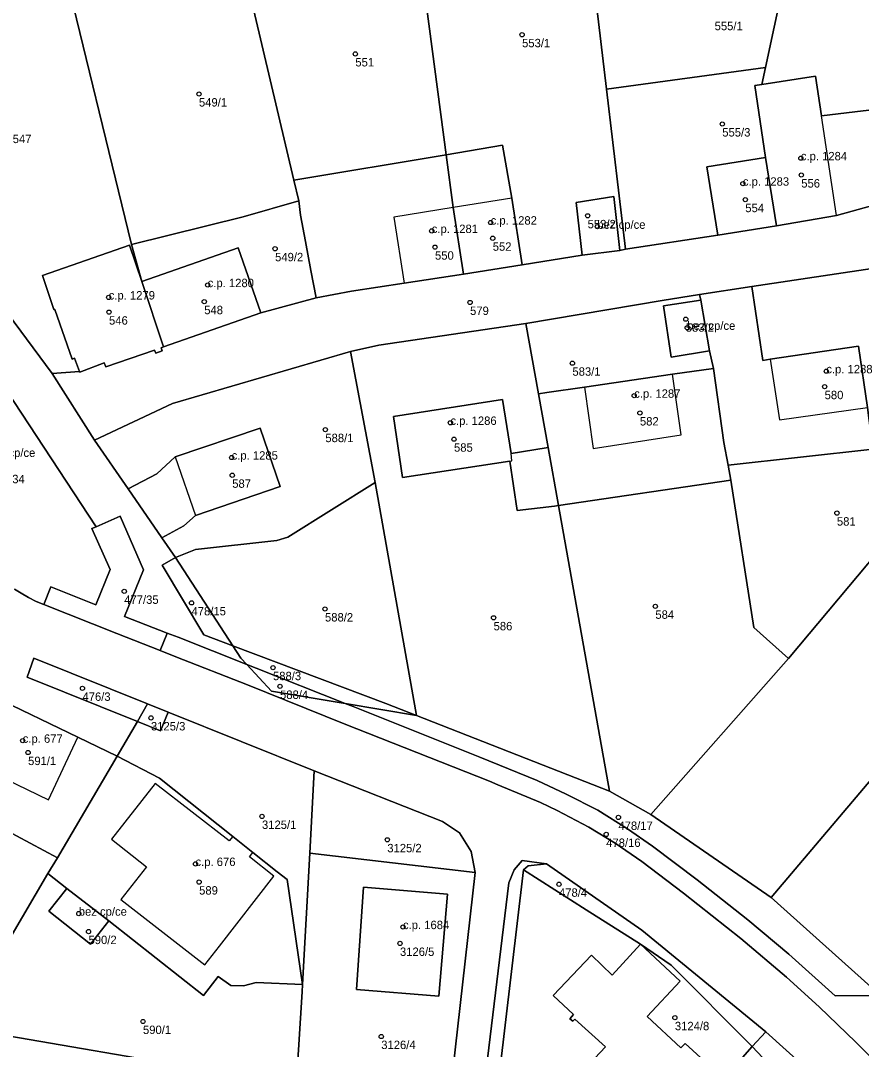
# Model space of a CAD drawing. Extents: x -878211 to -870363, y -1058464 to -1052522.
# Drawn here: x -874278.3 to -874178.2, y -1056644.7 to -1056522.3 of the extents above; entities that cross this region are included whole.
import ezdxf

# ---------------------------------------------------------------- set-up
doc = ezdxf.new("R2010")
doc.units = 0
for name, color, linetype in [('Definiční body', 7, 'Continuous'), ('Polygon budovy', 7, 'Continuous'), ('Polygon parcely', 7, 'Continuous')]:
    doc.layers.add(name, color=color, linetype=linetype)

msp = doc.modelspace()

# ---------------------------------------------------------------- linework, layer by layer
at = {"layer": 'Definiční body'}
for centre in [(-874218.62, -1056523.99994), (-874238.46, -1056526.27994), (-874257.07, -1056531.04994), (-874194.8, -1056534.61994), (-874185.45, -1056538.68994), (-874185.4, -1056540.68994), (-874192.35, -1056541.70994), (-874192.06, -1056543.61994), (-874222.36, -1056546.33994), (-874210.82, -1056545.53994), (-874229.37, -1056547.33994), (-874209.66, -1056546.83994), (-874222.11, -1056548.20994), (-874248.01, -1056549.45994), (-874228.98, -1056549.26994), (-874256.03, -1056553.77994), (-874267.81, -1056555.24994), (-874256.44, -1056555.75994), (-874224.81, -1056555.84994), (-874267.77, -1056556.99994), (-874199.14, -1056557.83994), (-874198.97, -1056558.85994), (-874212.63, -1056563.07994), (-874182.42, -1056564.02994), (-874182.62, -1056565.86994), (-874205.28, -1056566.93994), (-874204.6, -1056568.99994), (-874242.03, -1056570.97994), (-874227.15, -1056570.16994), (-874226.72, -1056572.11994), (-874253.18, -1056574.29994), (-874253.11, -1056576.40994), (-874181.16, -1056580.90994), (-874265.96, -1056590.21994), (-874257.95, -1056591.58994), (-874242.07, -1056592.31994), (-874202.76, -1056591.99994), (-874222.01, -1056593.36994), (-874248.26, -1056599.29994), (-874247.42, -1056601.52994), (-874270.93, -1056601.75994), (-874262.78, -1056605.27994), (-874278.04, -1056607.98994), (-874277.4, -1056609.39994), (-874249.57, -1056616.99994), (-874207.16, -1056617.11994), (-874234.66, -1056619.77994), (-874208.61, -1056619.13994), (-874257.48, -1056622.64994), (-874257.05, -1056624.80994), (-874214.23, -1056625.06994), (-874271.37, -1056628.55994), (-874270.21, -1056630.69994), (-874232.79, -1056630.15994), (-874233.15, -1056632.10994), (-874263.73, -1056641.39994), (-874200.44, -1056640.94994), (-874235.38, -1056643.18994)]:
    msp.add_circle(centre, 0.25, dxfattribs=at)
at = {"layer": 'Polygon budovy'}
for points in [[(-874190.09, -1056529.9), (-874190.94, -1056530.05), (-874189.65, -1056538.6), (-874188.34, -1056546.72), (-874181.2, -1056545.49), (-874183, -1056533.63), (-874183.71, -1056528.93)], [(-874189.65, -1056538.6), (-874196.63, -1056539.72), (-874195.32, -1056547.83), (-874188.34, -1056546.72)], [(-874226.83, -1056544.54), (-874225.58, -1056552.48), (-874218.61, -1056551.38), (-874219.85, -1056543.44)], [(-874212.18, -1056543.95), (-874211.48, -1056550.23), (-874206.98, -1056549.67), (-874207.71, -1056543.24)], [(-874233.88, -1056545.7), (-874232.65, -1056553.56), (-874225.58, -1056552.48), (-874226.83, -1056544.54)], [(-874275.7, -1056552.64), (-874274.34, -1056556.7), (-874274.2, -1056556.7), (-874272.17, -1056562.59), (-874271.86, -1056562.49), (-874271.27, -1056564.06), (-874271.23, -1056564.15), (-874268.33, -1056563.04), (-874268.15, -1056563.51), (-874262.35, -1056561.51), (-874262.22, -1056561.88), (-874261.45, -1056561.61), (-874261.58, -1056561.24), (-874261.27, -1056561.12), (-874263.86, -1056553.37), (-874265.35, -1056549.02)], [(-874263.86, -1056553.37), (-874261.27, -1056561.12), (-874249.69, -1056557.07), (-874252.41, -1056549.35)], [(-874197.34, -1056555.57), (-874201.79, -1056556.27), (-874200.9, -1056562.34), (-874196.34, -1056561.62)], [(-874178.59, -1056561.04), (-874189.11, -1056562.59), (-874188.01, -1056569.82), (-874177.51, -1056568.34)], [(-874210.18, -1056573.22), (-874199.68, -1056571.6), (-874200.33, -1056567.15), (-874200.73, -1056564.38), (-874211.19, -1056565.91)], [(-874233.93, -1056569.42), (-874232.86, -1056576.67), (-874220.08, -1056574.72), (-874219.84, -1056574.68), (-874219.91, -1056573.82), (-874220.94, -1056567.4)], [(-874259.9, -1056574.2), (-874257.5, -1056581.2), (-874247.42, -1056577.76), (-874249.8, -1056570.8)], [(-874285.1, -1056610.16), (-874274.98, -1056615.02), (-874271.47, -1056607.59), (-874281.56, -1056602.75)], [(-874262.27, -1056613.08), (-874267.49, -1056619.71), (-874263.31, -1056623), (-874266.35, -1056626.88), (-874256.37, -1056634.67), (-874254.64, -1056632.45), (-874248.15, -1056624.1), (-874251.07, -1056621.81), (-874250.65, -1056621.28), (-874253.05, -1056619.38), (-874253.48, -1056619.91)], [(-874274.95, -1056628.28), (-874269.96, -1056632.18), (-874267.8, -1056629.43), (-874272.78, -1056625.56)], [(-874238.34, -1056637.6), (-874228.52, -1056638.37), (-874227.51, -1056626.25), (-874237.51, -1056625.42)], [(-874214.92, -1056638.31), (-874212.51, -1056640.58), (-874212.93, -1056641.1), (-874212.59, -1056641.37), (-874212.33, -1056641.11), (-874208.71, -1056644.43), (-874214.49, -1056650.58), (-874209.31, -1056655.41), (-874209.44, -1056655.56), (-874205.21, -1056659.49), (-874205.08, -1056659.35), (-874200.45, -1056654.43), (-874195.05, -1056648.69), (-874194.61, -1056648.22), (-874199.22, -1056644), (-874199.73, -1056644.55), (-874203.75, -1056640.8), (-874199.82, -1056636.59), (-874204.52, -1056632.21), (-874207.9, -1056635.89), (-874210.38, -1056633.52)]]:
    msp.add_lwpolyline(points, close=True, dxfattribs=at)
at = {"layer": 'Polygon parcely'}
for points in [[(-874190.09, -1056529.9), (-874183.71, -1056528.93), (-874183, -1056533.63), (-874173.41, -1056532.51), (-874160.92, -1056488.32), (-874182.09, -1056489.79), (-874182.44, -1056494.26), (-874189.66, -1056527.88)], [(-874182.44, -1056494.26), (-874202.78, -1056498.46), (-874212.14, -1056500.42), (-874208.57, -1056530.48), (-874189.66, -1056527.88)], [(-874206.32, -1056549.49), (-874208.57, -1056530.48), (-874212.14, -1056500.42), (-874226.19, -1056503.49), (-874232.04, -1056504.98), (-874227.65, -1056538.27), (-874220.94, -1056537.14), (-874219.85, -1056543.44), (-874218.61, -1056551.38), (-874211.48, -1056550.23), (-874212.18, -1056543.95), (-874207.71, -1056543.24), (-874206.98, -1056549.67)], [(-874232.04, -1056504.98), (-874247.47, -1056508.22), (-874253.25, -1056509.67), (-874245.78, -1056541.31), (-874227.65, -1056538.27)], [(-874268.01, -1056512.9), (-874273.55, -1056514.26), (-874265.09, -1056548.95), (-874251.79, -1056545.67), (-874245.2, -1056543.75), (-874245.78, -1056541.31), (-874253.25, -1056509.67)], [(-874271.27, -1056564.06), (-874271.86, -1056562.49), (-874272.17, -1056562.59), (-874274.2, -1056556.7), (-874274.34, -1056556.7), (-874275.7, -1056552.64), (-874265.35, -1056549.02), (-874263.86, -1056553.37), (-874265.09, -1056548.95), (-874273.55, -1056514.26), (-874288.39, -1056517.65), (-874302.81, -1056520.2), (-874281.34, -1056555.14), (-874274.54, -1056564.3)], [(-874208.57, -1056530.48), (-874206.32, -1056549.49), (-874195.32, -1056547.83), (-874196.63, -1056539.72), (-874189.65, -1056538.6), (-874190.94, -1056530.05), (-874190.09, -1056529.9), (-874189.66, -1056527.88)], [(-874190.94, -1056530.05), (-874189.65, -1056538.6), (-874188.34, -1056546.72), (-874181.2, -1056545.49), (-874176.76, -1056544.26), (-874173.41, -1056532.51), (-874183, -1056533.63), (-874183.71, -1056528.93), (-874190.09, -1056529.9)], [(-874227.65, -1056538.27), (-874226.83, -1056544.54), (-874225.58, -1056552.48), (-874218.61, -1056551.38), (-874219.85, -1056543.44), (-874220.94, -1056537.14)], [(-874232.65, -1056553.56), (-874225.58, -1056552.48), (-874226.83, -1056544.54), (-874227.65, -1056538.27), (-874245.78, -1056541.31), (-874245.2, -1056543.75), (-874244.98, -1056545.48), (-874244.4, -1056548.59), (-874243.75, -1056552.06), (-874243.14, -1056555.3), (-874238.92, -1056554.52)], [(-874196.63, -1056539.72), (-874195.32, -1056547.83), (-874188.34, -1056546.72), (-874189.65, -1056538.6)], [(-874265.09, -1056548.95), (-874263.86, -1056553.37), (-874252.41, -1056549.35), (-874249.69, -1056557.07), (-874243.14, -1056555.3), (-874243.75, -1056552.06), (-874244.4, -1056548.59), (-874244.98, -1056545.48), (-874245.2, -1056543.75), (-874251.79, -1056545.67)], [(-874211.48, -1056550.23), (-874206.98, -1056549.67), (-874207.71, -1056543.24), (-874212.18, -1056543.95)], [(-874268.33, -1056563.04), (-874268.15, -1056563.51), (-874262.35, -1056561.51), (-874262.22, -1056561.88), (-874261.45, -1056561.61), (-874261.58, -1056561.24), (-874261.27, -1056561.12), (-874263.86, -1056553.37), (-874265.35, -1056549.02), (-874275.7, -1056552.64), (-874274.34, -1056556.7), (-874274.2, -1056556.7), (-874272.17, -1056562.59), (-874271.86, -1056562.49), (-874271.27, -1056564.06), (-874271.23, -1056564.15)], [(-874252.41, -1056549.35), (-874263.86, -1056553.37), (-874261.27, -1056561.12), (-874249.69, -1056557.07)], [(-874194.08, -1056575.2), (-874193.8, -1056576.98), (-874191.06, -1056594.52), (-874186.94, -1056598.2), (-874171.53, -1056579.86), (-874156.09, -1056561.49), (-874171.93, -1056551.04), (-874191.28, -1056553.95), (-874189.97, -1056562.75), (-874189.11, -1056562.59), (-874178.59, -1056561.04), (-874177.51, -1056568.34), (-874176.87, -1056573.3)], [(-874177.51, -1056568.34), (-874178.59, -1056561.04), (-874189.11, -1056562.59), (-874189.97, -1056562.75), (-874191.28, -1056553.95), (-874197.51, -1056554.9), (-874197.34, -1056555.57), (-874196.34, -1056561.62), (-874195.86, -1056563.71), (-874194.6, -1056572.5), (-874194.08, -1056575.2), (-874176.87, -1056573.3)], [(-874201.79, -1056556.27), (-874197.34, -1056555.57), (-874197.51, -1056554.9), (-874201.94, -1056555.61), (-874218.16, -1056558.34), (-874216.66, -1056566.72), (-874215.67, -1056566.57), (-874211.19, -1056565.91), (-874200.73, -1056564.38), (-874195.86, -1056563.71), (-874196.34, -1056561.62), (-874200.9, -1056562.34)], [(-874196.34, -1056561.62), (-874197.34, -1056555.57), (-874201.79, -1056556.27), (-874200.9, -1056562.34)], [(-874208.22, -1056614.01), (-874214.29, -1056580.01), (-874214.75, -1056580.07), (-874219.19, -1056580.6), (-874220.08, -1056574.72), (-874232.86, -1056576.67), (-874233.93, -1056569.42), (-874220.94, -1056567.4), (-874219.91, -1056573.82), (-874215.76, -1056573.15), (-874215.52, -1056573.12), (-874216.66, -1056566.72), (-874218.16, -1056558.34), (-874235.68, -1056560.95), (-874239.04, -1056561.68), (-874236.11, -1056577.28), (-874231.19, -1056604.99)], [(-874239.04, -1056561.68), (-874260.2, -1056567.88), (-874269.48, -1056572.25), (-874265.51, -1056578.02), (-874262.09, -1056576.24), (-874259.9, -1056574.2), (-874249.8, -1056570.8), (-874247.42, -1056577.76), (-874257.5, -1056581.2), (-874258.85, -1056582.43), (-874261.48, -1056583.86), (-874259.87, -1056586.2), (-874257.49, -1056585.25), (-874247.81, -1056584.18), (-874246.49, -1056583.77), (-874236.11, -1056577.28)], [(-874200.73, -1056564.38), (-874211.19, -1056565.91), (-874215.67, -1056566.57), (-874216.66, -1056566.72), (-874215.52, -1056573.12), (-874214.29, -1056580.01), (-874193.8, -1056576.98), (-874194.08, -1056575.2), (-874194.6, -1056572.5), (-874195.86, -1056563.71)], [(-874220.94, -1056567.4), (-874233.93, -1056569.42), (-874232.86, -1056576.67), (-874220.08, -1056574.72), (-874219.19, -1056580.6), (-874214.75, -1056580.07), (-874214.29, -1056580.01), (-874215.52, -1056573.12), (-874215.76, -1056573.15), (-874219.91, -1056573.82)], [(-874257.5, -1056581.2), (-874247.42, -1056577.76), (-874249.8, -1056570.8), (-874259.9, -1056574.2), (-874262.09, -1056576.24), (-874265.51, -1056578.02), (-874261.48, -1056583.86), (-874258.85, -1056582.43)], [(-874234.84, -1056603.58), (-874231.19, -1056604.99), (-874236.11, -1056577.28), (-874246.49, -1056583.77), (-874247.81, -1056584.18), (-874257.49, -1056585.25), (-874259.87, -1056586.2), (-874253.04, -1056596.7)], [(-874208.22, -1056614.01), (-874203.32, -1056616.78), (-874186.94, -1056598.2), (-874191.06, -1056594.52), (-874193.8, -1056576.98), (-874214.29, -1056580.01)], [(-874186.94, -1056598.2), (-874203.32, -1056616.78), (-874188.99, -1056626.63), (-874173.15, -1056607.98), (-874160.76, -1056593.24), (-874171.53, -1056579.86)], [(-874275.53, -1056591.77), (-874266.83, -1056595.23), (-874261.67, -1056597.27), (-874260.9, -1056595.31), (-874260.85, -1056595.18), (-874265.92, -1056593.21), (-874263.66, -1056587.65), (-874266.46, -1056581.26), (-874269.31, -1056582.53), (-874269.82, -1056582.76), (-874267.63, -1056587.62), (-874269.34, -1056591.82), (-874274.71, -1056589.69)], [(-874259.87, -1056586.2), (-874261.45, -1056587.11), (-874256.47, -1056595.4), (-874253.04, -1056596.7)], [(-874250.27, -1056599.38), (-874239.69, -1056603.56), (-874231.19, -1056604.99), (-874234.84, -1056603.58), (-874253.04, -1056596.7), (-874252.08, -1056598.18), (-874251.37, -1056598.94)], [(-874263.18, -1056603.62), (-874276.7, -1056598.17), (-874277.53, -1056600.45), (-874264.4, -1056605.69)], [(-874251.37, -1056598.94), (-874248.44, -1056602.08), (-874239.69, -1056603.56), (-874250.27, -1056599.38)], [(-874289.39, -1056605.6), (-874291.42, -1056611.29), (-874292.56, -1056614.46), (-874289.22, -1056615.67), (-874288.59, -1056614.06), (-874273.92, -1056621.91), (-874266.82, -1056609.82), (-874271.47, -1056607.59), (-874281.56, -1056602.75), (-874283.43, -1056601.8), (-874285.46, -1056607.09)], [(-874260.74, -1056604.6), (-874263.18, -1056603.62), (-874264.4, -1056605.69), (-874261.63, -1056606.8)], [(-874208.22, -1056614.01), (-874231.19, -1056604.99), (-874239.69, -1056603.56), (-874238.72, -1056603.94), (-874223.65, -1056609.94), (-874216.83, -1056612.72), (-874213.39, -1056614.34), (-874209.62, -1056616.27), (-874206.06, -1056618.49), (-874203.1, -1056620.54), (-874197.8, -1056624.55), (-874191.74, -1056629.29), (-874186.9, -1056633.38), (-874181.37, -1056638.36), (-874175.98, -1056638.3), (-874188.99, -1056626.63), (-874203.32, -1056616.78)], [(-874243.35, -1056611.56), (-874260.74, -1056604.6), (-874261.63, -1056606.8), (-874264.4, -1056605.69), (-874266.82, -1056609.82), (-874261.78, -1056612.45), (-874253.05, -1056619.38), (-874250.65, -1056621.28), (-874247.75, -1056623.58), (-874246.57, -1056624.52), (-874244.74, -1056637), (-874243.89, -1056621.38)], [(-874158.92, -1056619.13), (-874173.15, -1056607.98), (-874188.99, -1056626.63), (-874175.98, -1056638.3)], [(-874254.78, -1056636.06), (-874253.28, -1056637.11), (-874251.77, -1056637.17), (-874250.27, -1056636.76), (-874244.74, -1056637), (-874246.57, -1056624.52), (-874247.75, -1056623.58), (-874250.65, -1056621.28), (-874253.05, -1056619.38), (-874261.78, -1056612.45), (-874266.82, -1056609.82), (-874273.92, -1056621.91), (-874275.04, -1056623.81), (-874272.78, -1056625.56), (-874267.8, -1056629.43), (-874256.54, -1056638.3)], [(-874243.89, -1056621.38), (-874224.22, -1056623.66), (-874224.66, -1056621.19), (-874226.05, -1056618.95), (-874228.09, -1056617.62), (-874243.35, -1056611.56)], [(-874275.04, -1056623.81), (-874273.92, -1056621.91), (-874288.59, -1056614.06), (-874289.22, -1056615.67), (-874292.56, -1056614.46), (-874293.58, -1056616.93), (-874297.97, -1056627.52), (-874302.13, -1056639.23), (-874282.38, -1056642.67), (-874279.57, -1056631.53)], [(-874224.22, -1056623.66), (-874243.89, -1056621.38), (-874244.74, -1056637), (-874244.79, -1056637.85), (-874245.44, -1056647.92), (-874227.16, -1056650.06)], [(-874218.54, -1056708.84), (-874228.11, -1056699.76), (-874222.72, -1056659.65), (-874218.46, -1056623.34), (-874217.91, -1056622.88), (-874215.71, -1056622.66), (-874218.6, -1056622.25), (-874219.56, -1056623.35), (-874220.21, -1056624.92), (-874229.97, -1056705.36), (-874229.9, -1056706.43), (-874229.53, -1056707.8), (-874228.92, -1056709.33), (-874226.85, -1056711.66), (-874225.16, -1056712.82), (-874223.16, -1056713.44), (-874221.69, -1056713.43), (-874219.54, -1056712.91), (-874217.31, -1056711.95), (-874216.13, -1056711.19)], [(-874214.92, -1056638.31), (-874210.38, -1056633.52), (-874207.9, -1056635.89), (-874204.52, -1056632.21), (-874210.99, -1056628.12), (-874218.46, -1056623.34), (-874222.72, -1056659.65), (-874213.55, -1056668.61), (-874205.21, -1056659.49), (-874209.44, -1056655.56), (-874209.31, -1056655.41), (-874214.49, -1056650.58), (-874208.71, -1056644.43), (-874212.33, -1056641.11), (-874212.59, -1056641.37), (-874212.93, -1056641.1), (-874212.51, -1056640.58)], [(-874204.52, -1056632.21), (-874200.89, -1056634.68), (-874191.25, -1056644.37), (-874189.63, -1056642.63), (-874204.37, -1056630.55), (-874215.71, -1056622.66), (-874217.91, -1056622.88), (-874218.46, -1056623.34), (-874210.99, -1056628.12)], [(-874247.26, -1056648.43), (-874245.49, -1056648.68), (-874245.44, -1056647.92), (-874244.79, -1056637.85), (-874244.74, -1056637), (-874250.27, -1056636.76), (-874251.77, -1056637.17), (-874253.28, -1056637.11), (-874254.78, -1056636.06), (-874256.54, -1056638.3), (-874267.8, -1056629.43), (-874269.96, -1056632.18), (-874274.95, -1056628.28), (-874272.78, -1056625.56), (-874275.04, -1056623.81), (-874279.57, -1056631.53), (-874282.38, -1056642.67), (-874255.58, -1056647.26)], [(-874267.8, -1056629.43), (-874272.78, -1056625.56), (-874274.95, -1056628.28), (-874269.96, -1056632.18)], [(-874227.51, -1056626.25), (-874228.52, -1056638.37), (-874238.34, -1056637.6), (-874237.51, -1056625.42)], [(-874227.51, -1056626.25), (-874237.51, -1056625.42), (-874238.34, -1056637.6), (-874228.52, -1056638.37)], [(-874203.75, -1056640.8), (-874199.82, -1056636.59), (-874204.52, -1056632.21), (-874207.9, -1056635.89), (-874210.38, -1056633.52), (-874214.92, -1056638.31), (-874212.51, -1056640.58), (-874212.93, -1056641.1), (-874212.59, -1056641.37), (-874212.33, -1056641.11), (-874208.71, -1056644.43), (-874214.49, -1056650.58), (-874209.31, -1056655.41), (-874209.44, -1056655.56), (-874205.21, -1056659.49), (-874205.08, -1056659.35), (-874200.45, -1056654.43), (-874195.05, -1056648.69), (-874194.61, -1056648.22), (-874199.22, -1056644), (-874199.73, -1056644.55)], [(-874191.25, -1056644.37), (-874200.89, -1056634.68), (-874204.52, -1056632.21), (-874199.82, -1056636.59), (-874203.75, -1056640.8), (-874199.73, -1056644.55), (-874199.22, -1056644), (-874194.61, -1056648.22)], [(-874274.56, -1056658.15), (-874265.9, -1056659.78), (-874257.19, -1056661.29), (-874255.58, -1056647.26), (-874282.38, -1056642.67), (-874302.13, -1056639.23), (-874319.13, -1056636.46), (-874329.19, -1056635.16), (-874329.32, -1056635.15), (-874332.58, -1056648.78), (-874332.38, -1056648.82), (-874317.57, -1056651.26), (-874302.72, -1056653.8), (-874292.57, -1056655.39), (-874283.82, -1056656.58)], [(-874189.63, -1056642.63), (-874191.25, -1056644.37), (-874186.81, -1056649.1), (-874184.76, -1056646.98)], [(-874191.25, -1056644.37), (-874194.61, -1056648.22), (-874195.05, -1056648.69), (-874190.53, -1056652.92), (-874189.37, -1056651.72), (-874187.31, -1056653.66), (-874188.46, -1056654.88), (-874186.67, -1056656.47), (-874184.93, -1056654.62), (-874188.71, -1056651.06), (-874186.81, -1056649.1)]]:
    msp.add_lwpolyline(points, close=True, dxfattribs=at)
for points in [[(-874308.37, -1056523.13), (-874269.31, -1056582.53), (-874266.46, -1056581.26), (-874263.66, -1056587.65), (-874265.92, -1056593.21), (-874260.85, -1056595.18), (-874259.56, -1056595.69), (-874251.37, -1056598.94), (-874252.08, -1056598.18), (-874253.04, -1056596.7), (-874256.47, -1056595.4), (-874261.45, -1056587.11), (-874259.87, -1056586.2), (-874261.48, -1056583.86), (-874265.51, -1056578.02), (-874269.48, -1056572.25), (-874274.54, -1056564.3), (-874281.34, -1056555.14)], [(-874279, -1056589.96), (-874278.23, -1056590.45), (-874277.35, -1056590.95), (-874276.42, -1056591.41), (-874275.53, -1056591.77), (-874274.71, -1056589.69), (-874269.34, -1056591.82), (-874267.63, -1056587.62), (-874269.82, -1056582.76), (-874269.31, -1056582.53), (-874308.37, -1056523.13)], [(-874176.76, -1056544.26), (-874181.2, -1056545.49), (-874188.34, -1056546.72), (-874195.32, -1056547.83), (-874206.32, -1056549.49), (-874206.98, -1056549.67), (-874211.48, -1056550.23), (-874218.61, -1056551.38), (-874225.58, -1056552.48), (-874232.65, -1056553.56), (-874238.92, -1056554.52), (-874243.14, -1056555.3), (-874249.69, -1056557.07), (-874261.27, -1056561.12), (-874261.58, -1056561.24), (-874261.45, -1056561.61), (-874262.22, -1056561.88), (-874262.35, -1056561.51), (-874268.15, -1056563.51), (-874268.33, -1056563.04), (-874271.23, -1056564.15), (-874271.27, -1056564.06), (-874274.54, -1056564.3), (-874269.48, -1056572.25), (-874260.2, -1056567.88), (-874239.04, -1056561.68), (-874235.68, -1056560.95), (-874218.16, -1056558.34), (-874201.94, -1056555.61), (-874197.51, -1056554.9), (-874191.28, -1056553.95), (-874171.93, -1056551.04)], [(-874311.18, -1056556.62), (-874308.13, -1056561.37), (-874293.97, -1056583.61), (-874287.3, -1056600.03), (-874283.43, -1056601.8), (-874281.56, -1056602.75), (-874271.47, -1056607.59), (-874266.82, -1056609.82), (-874264.4, -1056605.69), (-874277.53, -1056600.45), (-874276.7, -1056598.17), (-874263.18, -1056603.62), (-874260.74, -1056604.6), (-874243.35, -1056611.56), (-874228.09, -1056617.62), (-874226.05, -1056618.95), (-874224.66, -1056621.19), (-874224.22, -1056623.66), (-874227.16, -1056650.06)], [(-874174.95, -1056647.79), (-874178.91, -1056643.85), (-874183.28, -1056639.66), (-874187.17, -1056636.13), (-874192.61, -1056631.52), (-874199.42, -1056626.15), (-874204.39, -1056622.36), (-874207.54, -1056620.18), (-874210.69, -1056618.28), (-874214.43, -1056616.3), (-874216.43, -1056615.33), (-874221.5, -1056613.25), (-874222.51, -1056612.82), (-874239.79, -1056605.97), (-874251.3, -1056601.36), (-874259.82, -1056598.01), (-874261.67, -1056597.27), (-874266.83, -1056595.23), (-874275.53, -1056591.77), (-874276.42, -1056591.41), (-874277.35, -1056590.95), (-874278.23, -1056590.45), (-874279, -1056589.96)], [(-874175.98, -1056638.3), (-874181.37, -1056638.36), (-874186.9, -1056633.38), (-874191.74, -1056629.29), (-874197.8, -1056624.55), (-874203.1, -1056620.54), (-874206.06, -1056618.49), (-874209.62, -1056616.27), (-874213.39, -1056614.34), (-874216.83, -1056612.72), (-874223.65, -1056609.94), (-874238.72, -1056603.94), (-874239.69, -1056603.56), (-874248.44, -1056602.08), (-874251.37, -1056598.94), (-874259.56, -1056595.69), (-874260.85, -1056595.18), (-874260.9, -1056595.31), (-874261.67, -1056597.27), (-874259.82, -1056598.01), (-874251.3, -1056601.36), (-874239.79, -1056605.97), (-874222.51, -1056612.82), (-874221.5, -1056613.25), (-874216.43, -1056615.33), (-874214.43, -1056616.3), (-874210.69, -1056618.28), (-874207.54, -1056620.18), (-874204.39, -1056622.36), (-874199.42, -1056626.15), (-874192.61, -1056631.52), (-874187.17, -1056636.13), (-874183.28, -1056639.66), (-874178.91, -1056643.85), (-874174.95, -1056647.79)], [(-874229.97, -1056705.36), (-874220.21, -1056624.92), (-874219.56, -1056623.35), (-874218.6, -1056622.25), (-874215.71, -1056622.66), (-874204.37, -1056630.55), (-874189.63, -1056642.63), (-874184.76, -1056646.98)]]:
    msp.add_lwpolyline(points, dxfattribs=at)

# ---------------------------------------------------------------- texts
at = {"layer": 'Definiční body'}
for s, p in [('555/1', (-874195.71, -1056523.459)), ('553/1', (-874218.62, -1056525.489)), ('551', (-874238.46, -1056527.769)), ('549/1', (-874257.07, -1056532.539)), ('555/3', (-874194.8, -1056536.109)), ('547', (-874279.23, -1056536.889)), ('c.p. 1284', (-874185.45, -1056538.94)), ('c.p. 1283', (-874192.35, -1056541.96)), ('556', (-874185.4, -1056542.179)), ('554', (-874192.06, -1056545.109)), ('c.p. 1282', (-874222.36, -1056546.59)), ('553/2', (-874210.82, -1056547.029)), ('bez cp/ce', (-874209.66, -1056547.09)), ('c.p. 1281', (-874229.37, -1056547.59)), ('552', (-874222.11, -1056549.699)), ('549/2', (-874248.01, -1056550.949)), ('550', (-874228.98, -1056550.759)), ('c.p. 1280', (-874256.03, -1056554.03)), ('c.p. 1279', (-874267.81, -1056555.5)), ('548', (-874256.44, -1056557.249)), ('579', (-874224.81, -1056557.339)), ('546', (-874267.77, -1056558.489)), ('583/2', (-874199.14, -1056559.329)), ('bez cp/ce', (-874198.97, -1056559.11)), ('c.p. 1288', (-874182.42, -1056564.28)), ('583/1', (-874212.63, -1056564.569)), ('c.p. 1287', (-874205.28, -1056567.19)), ('580', (-874182.62, -1056567.359)), ('c.p. 1286', (-874227.15, -1056570.419)), ('582', (-874204.6, -1056570.489)), ('588/1', (-874242.03, -1056572.469)), ('bez cp/ce', (-874282.26, -1056574.23)), ('585', (-874226.72, -1056573.609)), ('c.p. 1285', (-874253.18, -1056574.55)), ('477/34', (-874281.89, -1056577.359)), ('587', (-874253.11, -1056577.899)), ('581', (-874181.16, -1056582.399)), ('477/35', (-874265.96, -1056591.709)), ('478/15', (-874257.95, -1056593.079)), ('588/2', (-874242.07, -1056593.809)), ('584', (-874202.76, -1056593.489)), ('586', (-874222.01, -1056594.859)), ('588/3', (-874248.26, -1056600.789)), ('476/3', (-874270.93, -1056603.249)), ('588/4', (-874247.42, -1056603.019)), ('3125/3', (-874262.78, -1056606.769)), ('c.p. 677', (-874278.04, -1056608.24)), ('591/1', (-874277.4, -1056610.889)), ('3125/1', (-874249.57, -1056618.489)), ('478/17', (-874207.16, -1056618.609)), ('478/16', (-874208.61, -1056620.629)), ('3125/2', (-874234.66, -1056621.269)), ('c.p. 676', (-874257.48, -1056622.899)), ('589', (-874257.05, -1056626.299)), ('478/4', (-874214.23, -1056626.559)), ('bez cp/ce', (-874271.37, -1056628.81)), ('c.p. 1684', (-874232.79, -1056630.409)), ('590/2', (-874270.21, -1056632.189)), ('3126/5', (-874233.15, -1056633.599)), ('3124/8', (-874200.44, -1056642.439)), ('590/1', (-874263.73, -1056642.889)), ('3126/4', (-874235.38, -1056644.679))]:
    msp.add_text(s, height=0.999996, dxfattribs=at).set_placement(p)

doc.saveas('drawing.dxf')
